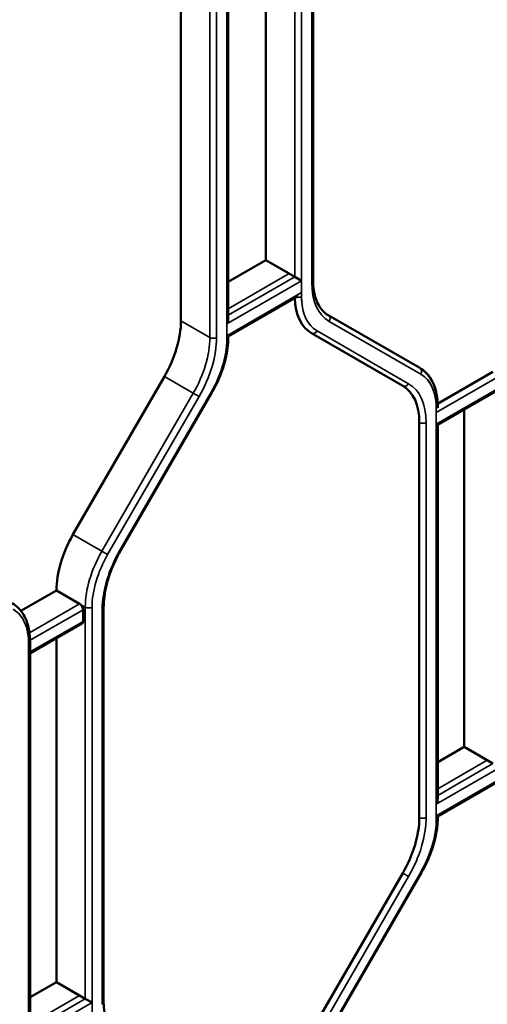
# Model space of a CAD drawing. Header units: millimetres. Extents: x 0 to 14369, y -869 to 2970.
# Tile 522 of 656: x 3763 to 3792, y 1200 to 1262. Entities that reach past the tile are written whole.
import ezdxf

# ---------------------------------------------------------------- set-up
doc = ezdxf.new("R2010")
doc.units = ezdxf.units.MM
doc.header["$LTSCALE"] = 10
doc.layers.add('Sichtbar (ISO)', color=7, linetype='Continuous', lineweight=50)
doc.layers.add('Sichtbar schmal (ISO)', color=7, linetype='Continuous', lineweight=35)

msp = doc.modelspace()

# ---------------------------------------------------------------- linework, layer by layer
at = {"layer": 'Sichtbar (ISO)'}
for p, q in [((3781.091, 1245.711), (3781.091, 1270.399)), ((3781.091, 1245.711), (3781.091, 1270.399)), ((3778.139, 1246.98), (3778.139, 1268.457)), ((3778.139, 1268.457), (3778.139, 1246.98)), ((3772.836, 1243.2), (3772.836, 1267.888)), ((3772.836, 1267.888), (3772.836, 1243.2)), ((3775.787, 1243.295), (3775.787, 1267.844)), ((3775.787, 1243.295), (3775.787, 1267.844)), ((3775.787, 1245.622), (3778.139, 1246.98)), ((3778.139, 1246.98), (3775.787, 1245.622)), ((3778.139, 1246.98), (3779.589, 1246.143)), ((3778.139, 1246.98), (3779.942, 1245.939)), ((3780.366, 1245.694), (3779.942, 1245.939)), ((3775.787, 1242.214), (3780.154, 1244.735)), ((3787.745, 1240.25), (3782.038, 1243.545)), ((3787.745, 1240.25), (3782.038, 1243.545)), ((3775.787, 1242.142), (3775.787, 1242.214)), ((3780.978, 1242.425), (3786.685, 1239.13)), ((3780.978, 1242.425), (3786.685, 1239.13)), ((3766.093, 1229.831), (3771.8, 1239.716)), ((3771.8, 1239.716), (3766.093, 1229.831)), ((3792.316, 1240.002), (3788.866, 1238.01)), ((3788.869, 1236.685), (3792.529, 1238.798)), ((3769.067, 1228.831), (3774.774, 1238.716)), ((3769.067, 1228.831), (3774.774, 1238.716)), ((3788.869, 1237.767), (3788.869, 1237.838)), ((3790.513, 1237.635), (3790.513, 1216.565)), ((3790.513, 1216.565), (3790.513, 1237.635)), ((3787.72, 1236.841), (3787.72, 1212.153)), ((3788.781, 1236.736), (3788.869, 1236.685)), ((3788.869, 1213.289), (3788.869, 1236.685)), ((3788.869, 1213.289), (3788.869, 1236.685)), ((3762.844, 1225.068), (3765.057, 1226.346)), ((3765.057, 1226.346), (3762.844, 1225.068)), ((3765.057, 1226.346), (3766.507, 1225.509)), ((3766.507, 1225.509), (3765.057, 1226.346)), ((3768.009, 1200.6), (3768.009, 1225.288)), ((3768.009, 1200.6), (3768.009, 1225.288)), ((3766.719, 1224.407), (3766.719, 1225.142)), ((3766.719, 1225.142), (3766.719, 1224.407)), ((3763.413, 1222.397), (3766.657, 1224.27)), ((3763.413, 1222.397), (3766.657, 1224.27)), ((3763.413, 1198.592), (3763.413, 1223.141)), ((3763.413, 1198.592), (3763.413, 1223.141)), ((3765.057, 1223.346), (3765.057, 1201.868)), ((3765.057, 1201.868), (3765.057, 1223.346)), ((3788.869, 1215.616), (3790.513, 1216.565)), ((3790.513, 1216.565), (3788.869, 1215.616)), ((3791.963, 1215.728), (3790.513, 1216.565)), ((3790.513, 1216.565), (3792.316, 1215.524)), ((3788.869, 1212.207), (3792.529, 1214.32)), ((3788.869, 1212.136), (3788.869, 1212.207)), ((3786.685, 1208.668), (3780.978, 1198.783)), ((3782.148, 1198.825), (3787.855, 1208.71)), ((3782.148, 1198.825), (3787.855, 1208.71)), ((3763.413, 1200.919), (3765.057, 1201.868)), ((3765.057, 1201.868), (3763.413, 1200.919)), ((3766.507, 1201.031), (3765.057, 1201.868)), ((3765.057, 1201.868), (3766.861, 1200.827)), ((3767.285, 1200.582), (3766.861, 1200.827))]:
    msp.add_line(p, q, dxfattribs=at)
for centre, major_axis, start_param, end_param in [((3783.478, 1246.755), (-2.5, -4.33), 5.522643, 6.283185), ((3769.3, 1241.159), (2.5, 4.33), 4.712389, 5.497787), ((3769.3, 1241.159), (-2.5, -4.33), 1.570796, 2.356194), ((3775.487, 1243.122), (0.212, 0.367), 4.712389, 5.497787), ((3784.185, 1234.8), (2.5, 4.33), 5.497787, 6.283185), ((3768.593, 1228.387), (2.5, 4.33), 1.570796, 2.356194), ((3768.593, 1228.387), (-2.5, -4.33), 4.712389, 5.497787), ((3766.507, 1225.264), (0.15, -0.26), 0.785398, 2.356195), ((3766.507, 1225.264), (-0.15, 0.26), 3.926991, 5.497787), ((3766.507, 1224.529), (0.15, -0.26), 0, 0.785398), ((3766.507, 1224.529), (0.15, -0.26), 0, 0.785398), ((3788.569, 1213.115), (0.212, 0.367), 4.712389, 5.497787), ((3784.185, 1210.112), (-2.5, -4.33), 1.570796, 2.356194)]:
    msp.add_ellipse(centre, major_axis=major_axis, ratio=0.57735, start_param=start_param, end_param=end_param, dxfattribs=at)
for points, knots in [([(3781.091, 1245.711), (3781.091, 1245.498), (3781.105, 1245.295), (3781.162, 1244.915), (3781.204, 1244.737), (3781.313, 1244.413), (3781.38, 1244.266), (3781.535, 1244.004), (3781.623, 1243.89), (3781.817, 1243.693), (3781.923, 1243.611), (3782.038, 1243.545)], [3.1415927, 3.1415927, 3.1415927, 3.1415927, 3.2986723, 3.2986723, 3.4557519, 3.4557519, 3.6128316, 3.6128316, 3.7699112, 3.7699112, 3.9269908, 3.9269908, 3.9269908, 3.9269908]), ([(3781.091, 1245.711), (3781.091, 1245.498), (3781.105, 1245.295), (3781.162, 1244.915), (3781.204, 1244.737), (3781.313, 1244.413), (3781.38, 1244.266), (3781.535, 1244.004), (3781.623, 1243.89), (3781.817, 1243.693), (3781.923, 1243.611), (3782.038, 1243.545)], [3.1415927, 3.1415927, 3.1415927, 3.1415927, 3.2986723, 3.2986723, 3.4557519, 3.4557519, 3.6128316, 3.6128316, 3.7699112, 3.7699112, 3.9269908, 3.9269908, 3.9269908, 3.9269908]), ([(3775.787, 1242.142), (3775.787, 1241.927), (3775.773, 1241.706), (3775.715, 1241.254), (3775.672, 1241.024), (3775.56, 1240.559), (3775.49, 1240.325), (3775.326, 1239.857), (3775.231, 1239.624), (3775.019, 1239.164), (3774.901, 1238.937), (3774.774, 1238.716)], [0, 0, 0, 0, 0.1570796, 0.1570796, 0.3141593, 0.3141593, 0.4712389, 0.4712389, 0.6283185, 0.6283185, 0.7853982, 0.7853982, 0.7853982, 0.7853982]), ([(3775.787, 1242.142), (3775.787, 1241.946), (3775.775, 1241.745), (3775.725, 1241.31), (3775.683, 1241.075), (3775.572, 1240.601), (3775.502, 1240.361), (3775.336, 1239.883), (3775.24, 1239.645), (3775.024, 1239.174), (3774.904, 1238.942), (3774.774, 1238.716)], [6.2831853, 6.2831853, 6.2831853, 6.2831853, 6.4262655, 6.4262655, 6.586845, 6.586845, 6.7474245, 6.7474245, 6.908004, 6.908004, 7.0685835, 7.0685835, 7.0685835, 7.0685835]), ([(3787.745, 1240.25), (3787.892, 1240.165), (3788.027, 1240.06), (3788.268, 1239.816), (3788.374, 1239.677), (3788.555, 1239.371), (3788.631, 1239.204), (3788.75, 1238.847), (3788.795, 1238.658), (3788.854, 1238.26), (3788.869, 1238.053), (3788.869, 1237.838)], [5.4977871, 5.4977871, 5.4977871, 5.4977871, 5.6548668, 5.6548668, 5.8119464, 5.8119464, 5.969026, 5.969026, 6.1261057, 6.1261057, 6.2831853, 6.2831853, 6.2831853, 6.2831853]), ([(3787.745, 1240.25), (3787.895, 1240.163), (3788.033, 1240.055), (3788.278, 1239.804), (3788.386, 1239.661), (3788.569, 1239.345), (3788.644, 1239.172), (3788.762, 1238.804), (3788.805, 1238.608), (3788.857, 1238.222), (3788.869, 1238.033), (3788.869, 1237.838)], [5.4977871, 5.4977871, 5.4977871, 5.4977871, 5.6585239, 5.6585239, 5.8192606, 5.8192606, 5.9799973, 5.9799973, 6.1407341, 6.1407341, 6.2831853, 6.2831853, 6.2831853, 6.2831853]), ([(3769.067, 1228.831), (3768.932, 1228.599), (3768.809, 1228.36), (3768.586, 1227.877), (3768.486, 1227.633), (3768.315, 1227.144), (3768.242, 1226.9), (3768.126, 1226.42), (3768.082, 1226.183), (3768.024, 1225.724), (3768.009, 1225.501), (3768.009, 1225.288)], [2.3561945, 2.3561945, 2.3561945, 2.3561945, 2.5132741, 2.5132741, 2.6703538, 2.6703538, 2.8274334, 2.8274334, 2.984513, 2.984513, 3.1415927, 3.1415927, 3.1415927, 3.1415927]), ([(3769.067, 1228.831), (3768.932, 1228.599), (3768.809, 1228.36), (3768.586, 1227.877), (3768.486, 1227.633), (3768.315, 1227.144), (3768.242, 1226.9), (3768.126, 1226.42), (3768.082, 1226.183), (3768.024, 1225.724), (3768.009, 1225.501), (3768.009, 1225.288)], [2.3561945, 2.3561945, 2.3561945, 2.3561945, 2.5132741, 2.5132741, 2.6703538, 2.6703538, 2.8274334, 2.8274334, 2.984513, 2.984513, 3.1415927, 3.1415927, 3.1415927, 3.1415927]), ([(3762.29, 1225.553), (3762.436, 1225.468), (3762.571, 1225.363), (3762.812, 1225.119), (3762.918, 1224.98), (3763.099, 1224.674), (3763.175, 1224.507), (3763.295, 1224.15), (3763.339, 1223.961), (3763.398, 1223.564), (3763.413, 1223.356), (3763.413, 1223.141)], [5.4977871, 5.4977871, 5.4977871, 5.4977871, 5.6548668, 5.6548668, 5.8119464, 5.8119464, 5.969026, 5.969026, 6.1261057, 6.1261057, 6.2831853, 6.2831853, 6.2831853, 6.2831853]), ([(3762.29, 1225.553), (3762.436, 1225.468), (3762.571, 1225.363), (3762.812, 1225.119), (3762.918, 1224.98), (3763.099, 1224.674), (3763.175, 1224.507), (3763.295, 1224.15), (3763.339, 1223.961), (3763.398, 1223.564), (3763.413, 1223.356), (3763.413, 1223.141)], [5.4977871, 5.4977871, 5.4977871, 5.4977871, 5.6548668, 5.6548668, 5.8119464, 5.8119464, 5.969026, 5.969026, 6.1261057, 6.1261057, 6.2831853, 6.2831853, 6.2831853, 6.2831853]), ([(3788.869, 1212.136), (3788.869, 1211.921), (3788.854, 1211.7), (3788.797, 1211.248), (3788.754, 1211.018), (3788.641, 1210.553), (3788.572, 1210.319), (3788.407, 1209.851), (3788.313, 1209.618), (3788.1, 1209.158), (3787.983, 1208.931), (3787.855, 1208.71)], [0, 0, 0, 0, 0.1570796, 0.1570796, 0.3141593, 0.3141593, 0.4712389, 0.4712389, 0.6283185, 0.6283185, 0.7853982, 0.7853982, 0.7853982, 0.7853982]), ([(3788.869, 1212.136), (3788.869, 1211.94), (3788.857, 1211.739), (3788.806, 1211.304), (3788.764, 1211.069), (3788.653, 1210.595), (3788.583, 1210.355), (3788.418, 1209.877), (3788.322, 1209.638), (3788.106, 1209.168), (3787.986, 1208.936), (3787.855, 1208.71)], [6.2831853, 6.2831853, 6.2831853, 6.2831853, 6.4262655, 6.4262655, 6.586845, 6.586845, 6.7474245, 6.7474245, 6.908004, 6.908004, 7.0685835, 7.0685835, 7.0685835, 7.0685835]), ([(3768.009, 1200.6), (3768.009, 1200.387), (3768.024, 1200.184), (3768.08, 1199.803), (3768.122, 1199.626), (3768.231, 1199.302), (3768.298, 1199.154), (3768.453, 1198.893), (3768.541, 1198.778), (3768.735, 1198.582), (3768.842, 1198.5), (3768.957, 1198.433)], [3.1415927, 3.1415927, 3.1415927, 3.1415927, 3.2986723, 3.2986723, 3.4557519, 3.4557519, 3.6128316, 3.6128316, 3.7699112, 3.7699112, 3.9269908, 3.9269908, 3.9269908, 3.9269908]), ([(3768.009, 1200.6), (3768.009, 1200.387), (3768.024, 1200.184), (3768.08, 1199.803), (3768.122, 1199.626), (3768.231, 1199.302), (3768.298, 1199.154), (3768.453, 1198.893), (3768.541, 1198.778), (3768.735, 1198.582), (3768.842, 1198.5), (3768.957, 1198.433)], [3.1415927, 3.1415927, 3.1415927, 3.1415927, 3.2986723, 3.2986723, 3.4557519, 3.4557519, 3.6128316, 3.6128316, 3.7699112, 3.7699112, 3.9269908, 3.9269908, 3.9269908, 3.9269908])]:
    msp.add_open_spline(points, degree=3, knots=knots, dxfattribs=at)
at = {"layer": 'Sichtbar schmal (ISO)'}
for p, q in [((3779.942, 1270.416), (3779.942, 1245.939)), ((3779.942, 1245.939), (3779.942, 1270.416)), ((3780.366, 1244.714), (3780.366, 1270.416)), ((3780.366, 1270.416), (3780.366, 1245.694)), ((3781.003, 1270.277), (3781.003, 1245.589)), ((3781.003, 1245.589), (3781.003, 1270.277)), ((3775.699, 1267.722), (3775.699, 1242.019)), ((3775.699, 1242.999), (3775.699, 1267.722)), ((3774.639, 1266.847), (3774.639, 1242.159)), ((3774.639, 1242.159), (3774.639, 1266.847)), ((3775.063, 1242.159), (3775.063, 1266.847)), ((3775.063, 1266.847), (3775.063, 1242.159)), ((3780.366, 1245.694), (3775.699, 1242.999)), ((3779.589, 1246.143), (3775.787, 1243.948)), ((3779.942, 1245.939), (3775.787, 1243.54)), ((3775.693, 1242.26), (3780.373, 1244.963)), ((3774.639, 1242.159), (3772.836, 1243.2)), ((3772.836, 1243.2), (3774.639, 1242.159)), ((3787.808, 1239.867), (3782.1, 1243.162)), ((3782.1, 1243.162), (3787.808, 1239.867)), ((3781.34, 1242.562), (3787.047, 1239.267)), ((3787.047, 1239.267), (3781.34, 1242.562)), ((3771.8, 1239.716), (3773.603, 1238.675)), ((3773.603, 1238.675), (3771.8, 1239.716)), ((3792.747, 1239.761), (3788.774, 1237.467)), ((3788.781, 1236.736), (3792.741, 1239.022)), ((3773.603, 1238.675), (3767.896, 1228.79)), ((3767.896, 1228.79), (3773.603, 1238.675)), ((3773.965, 1238.466), (3768.258, 1228.581)), ((3768.258, 1228.581), (3773.965, 1238.466)), ((3769.019, 1228.859), (3774.726, 1238.744)), ((3774.726, 1238.744), (3769.019, 1228.859)), ((3773.965, 1238.466), (3773.603, 1238.675)), ((3773.603, 1238.675), (3773.965, 1238.466)), ((3774.774, 1238.716), (3774.726, 1238.744)), ((3774.726, 1238.744), (3774.774, 1238.716)), ((3788.781, 1237.716), (3788.781, 1212.013)), ((3787.72, 1236.841), (3787.72, 1212.153)), ((3788.145, 1212.153), (3788.145, 1236.841)), ((3788.145, 1236.841), (3788.145, 1212.153)), ((3788.781, 1212.993), (3788.781, 1236.736)), ((3767.896, 1228.79), (3766.093, 1229.831)), ((3766.093, 1229.831), (3767.896, 1228.79)), ((3767.896, 1228.79), (3768.258, 1228.581)), ((3768.258, 1228.581), (3767.896, 1228.79)), ((3769.019, 1228.859), (3769.067, 1228.831)), ((3769.067, 1228.831), (3769.019, 1228.859)), ((3766.507, 1225.509), (3763.377, 1223.702)), ((3763.377, 1223.702), (3766.507, 1225.509)), ((3766.507, 1225.509), (3766.861, 1225.305)), ((3766.861, 1225.305), (3766.507, 1225.509)), ((3766.861, 1225.305), (3766.861, 1200.827)), ((3766.861, 1200.827), (3766.861, 1225.305)), ((3767.285, 1199.602), (3767.285, 1225.305)), ((3767.285, 1225.305), (3767.285, 1200.582)), ((3763.412, 1223.232), (3766.719, 1225.142)), ((3766.719, 1225.142), (3763.412, 1223.232)), ((3767.921, 1225.165), (3767.921, 1200.477)), ((3767.921, 1200.477), (3767.921, 1225.165)), ((3766.719, 1224.407), (3763.413, 1222.498)), ((3763.413, 1222.498), (3766.719, 1224.407)), ((3763.325, 1223.019), (3763.325, 1197.316)), ((3763.325, 1198.296), (3763.325, 1223.019)), ((3791.963, 1215.728), (3788.869, 1213.942)), ((3792.316, 1215.524), (3788.869, 1213.534)), ((3792.741, 1215.279), (3788.781, 1212.993)), ((3788.774, 1212.254), (3792.747, 1214.548)), ((3786.685, 1208.668), (3780.978, 1198.783)), ((3782.1, 1198.853), (3787.808, 1208.738)), ((3787.808, 1208.738), (3782.1, 1198.853)), ((3787.047, 1208.459), (3786.685, 1208.668)), ((3786.685, 1208.668), (3787.047, 1208.459)), ((3787.855, 1208.71), (3787.808, 1208.738)), ((3787.808, 1208.738), (3787.855, 1208.71)), ((3787.047, 1208.459), (3781.34, 1198.574)), ((3781.34, 1198.574), (3787.047, 1208.459)), ((3766.507, 1201.031), (3763.413, 1199.245)), ((3766.861, 1200.827), (3763.413, 1198.837)), ((3767.285, 1200.582), (3763.325, 1198.296))]:
    msp.add_line(p, q, dxfattribs=at)
for centre, major_axis, ratio, start_param, end_param in [((3780.791, 1245.711), (0.3, 0), 0.57735, 5.497787, 6.283185), ((3780.791, 1245.711), (0.3, 0), 0.57735, 5.497787, 6.283185), ((3784.75, 1247.752), (-2.65, -4.59), 0.57735, 5.497787, 6.283185), ((3784.75, 1247.752), (-2.65, -4.59), 0.57735, 5.497787, 6.283185), ((3783.69, 1246.633), (-2.35, -4.07), 0.57735, 5.433914, 6.283185), ((3783.478, 1246.755), (-2.5, -4.33), 0.57735, 5.522643, 6.283185), ((3780.154, 1244.836), (-0.3, 0), 0.57735, 1.212477, 2.356194), ((3783.69, 1246.633), (-2.35, -4.07), 0.57735, 5.497787, 6.283185), ((3781.888, 1243.285), (0.15, 0.26), 0.816497, 4.712389, 6.283185), ((3781.888, 1243.285), (0.15, 0.26), 0.816497, 4.712389, 6.283185), ((3781.128, 1242.685), (-0.15, -0.26), 0.816497, 0, 1.570796), ((3781.128, 1242.685), (-0.15, -0.26), 0.816497, 0, 1.570796), ((3771.103, 1240.118), (-2.5, -4.33), 0.57735, 1.570796, 2.356194), ((3771.103, 1240.118), (2.5, 4.33), 0.57735, 4.712389, 5.497787), ((3771.315, 1239.996), (-2.65, -4.59), 0.57735, 1.570796, 2.356194), ((3771.315, 1239.996), (2.65, 4.59), 0.57735, 4.712389, 5.497787), ((3774.851, 1242.282), (-0.3, 0), 0.57735, 0.785398, 2.356194), ((3774.851, 1242.282), (0.3, 0), 0.57735, 3.926991, 5.497787), ((3772.376, 1240.101), (2.35, 4.07), 0.57735, 4.712389, 5.56166), ((3772.376, 1240.101), (2.35, 4.07), 0.57735, 4.712389, 5.497787), ((3775.487, 1242.142), (0.3, 0), 0.57735, 5.497787, 6.283185), ((3787.595, 1239.99), (0.15, 0.26), 0.816497, 4.712389, 6.283185), ((3787.595, 1239.99), (0.15, 0.26), 0.816497, 4.712389, 6.283185), ((3785.458, 1235.797), (2.35, 4.07), 0.57735, 5.497787, 6.283185), ((3785.458, 1235.797), (2.35, 4.07), 0.57735, 5.433914, 6.283185), ((3786.835, 1239.39), (-0.15, -0.26), 0.816497, 0, 1.570796), ((3786.835, 1239.39), (-0.15, -0.26), 0.816497, 0, 1.570796), ((3784.185, 1234.8), (2.5, 4.33), 0.57735, 5.497787, 6.283185), ((3784.397, 1234.677), (2.65, 4.59), 0.57735, 5.497787, 6.283185), ((3784.397, 1234.677), (2.65, 4.59), 0.57735, 5.497787, 6.283185), ((3788.569, 1237.838), (0.3, 0), 0.57735, 5.497787, 6.283185), ((3787.932, 1236.964), (0.3, 0), 0.57735, 3.926991, 5.497787), ((3787.932, 1236.964), (-0.3, 0), 0.57735, 0.785398, 2.356194), ((3770.396, 1227.346), (-2.5, -4.33), 0.57735, 4.712389, 5.497787), ((3770.396, 1227.346), (2.5, 4.33), 0.57735, 1.570796, 2.356194), ((3770.608, 1227.224), (-2.35, -4.07), 0.57735, 4.712389, 5.497787), ((3770.608, 1227.224), (2.35, 4.07), 0.57735, 1.570796, 2.356194), ((3771.669, 1227.329), (2.65, 4.59), 0.57735, 1.570796, 2.356194), ((3771.669, 1227.329), (-2.65, -4.59), 0.57735, 4.712389, 5.497787), ((3767.073, 1225.427), (0.3, 0), 0.57735, 3.926991, 5.497787), ((3767.073, 1225.427), (-0.3, 0), 0.57735, 0.785398, 2.356194), ((3767.709, 1225.288), (0.3, 0), 0.57735, 5.497787, 6.283185), ((3767.709, 1225.288), (0.3, 0), 0.57735, 5.497787, 6.283185), ((3760.002, 1221.1), (2.35, 4.07), 0.57735, 5.497787, 6.283185), ((3763.113, 1223.141), (0.3, 0), 0.57735, 5.497787, 6.283185), ((3763.113, 1223.141), (0.3, 0), 0.57735, 5.497787, 6.283185), ((3784.185, 1210.112), (-2.5, -4.33), 0.57735, 1.570796, 2.356194), ((3784.397, 1209.989), (-2.65, -4.59), 0.57735, 1.570796, 2.356194), ((3784.397, 1209.989), (2.65, 4.59), 0.57735, 4.712389, 5.497787), ((3787.932, 1212.275), (-0.3, 0), 0.57735, 0.785398, 2.356194), ((3787.932, 1212.275), (0.3, 0), 0.57735, 3.926991, 5.497787), ((3785.458, 1210.094), (2.35, 4.07), 0.57735, 4.712389, 5.56166), ((3788.569, 1212.136), (0.3, 0), 0.57735, 5.497787, 6.283185), ((3767.709, 1200.6), (0.3, 0), 0.57735, 5.497787, 6.283185), ((3767.709, 1200.6), (0.3, 0), 0.57735, 5.497787, 6.283185)]:
    msp.add_ellipse(centre, major_axis=major_axis, ratio=ratio, start_param=start_param, end_param=end_param, dxfattribs=at)
for points in [[(3762.352, 1225.17), (3762.56, 1225.048), (3762.736, 1224.886), (3762.88, 1224.681), (3763.024, 1224.475), (3763.137, 1224.225), (3763.212, 1223.947), (3763.287, 1223.668), (3763.325, 1223.361), (3763.325, 1223.019)], [(3787.808, 1208.738), (3788.016, 1209.101), (3788.192, 1209.465), (3788.336, 1209.837), (3788.48, 1210.209), (3788.592, 1210.589), (3788.668, 1210.955), (3788.743, 1211.32), (3788.781, 1211.671), (3788.781, 1212.013)]]:
    msp.add_open_spline(points, degree=3, knots=[0, 0, 0, 0, 0.333333, 0.333333, 0.333333, 0.666667, 0.666667, 0.666667, 1, 1, 1, 1], dxfattribs=at)

doc.saveas('drawing.dxf')
